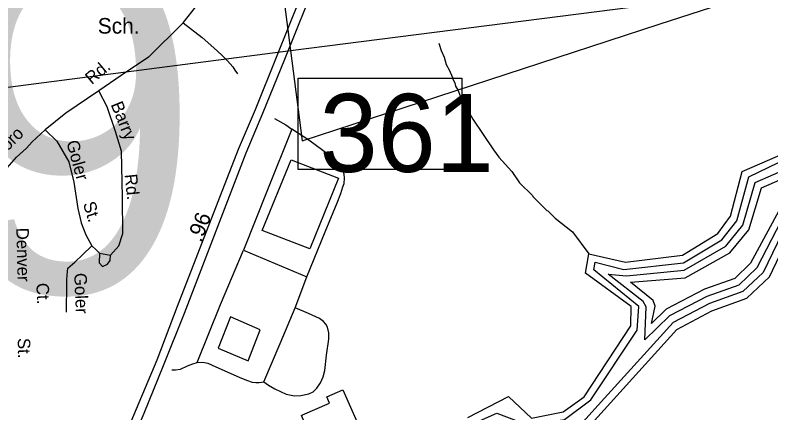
# Model space of a CAD drawing. Extents: x 1551653 to 1702041, y 811336 to 920032.
# Drawn here: x 1647442 to 1651413, y 859826 to 861916 of the extents above; entities that cross this region are included whole.
import ezdxf

# ---------------------------------------------------------------- set-up
doc = ezdxf.new("R2010")
doc.units = 0
for name, color, linetype in [('Old_Level_10', 7, 'Continuous'), ('Old_Level_17', 7, 'Continuous'), ('Old_Level_22', 7, 'Continuous'), ('Old_Level_28', 7, 'Continuous'), ('Old_Level_3', 7, 'Continuous'), ('Old_Level_31', 7, 'Continuous'), ('Old_Level_35', 7, 'Continuous'), ('Old_Level_41', 7, 'Continuous'), ('Old_Level_60', 7, 'Continuous'), ('Old_Level_61', 7, 'Continuous'), ('Old_Level_62', 7, 'Continuous')]:
    doc.layers.add(name, color=color, linetype=linetype)

msp = doc.modelspace()

# ---------------------------------------------------------------- linework, layer by layer
at = {"layer": 'Old_Level_28'}
for points in [[(1647412.305, 858123.984), (1647460.562, 858241.754), (1647488.989, 858323.925), (1647511.099, 858377.652), (1647536.367, 858447.181), (1647700.608, 858835.913), (1647792.323, 859053.225), (1648119.887, 859823.816), (1648220.944, 860074.868), (1648331.409, 860349.629), (1648655.257, 861192.65), (1648743.977, 861401.065), (1648858.054, 861685.42), (1649032.486, 862118.188), (1649199.104, 862445.026), (1649355.184, 862796.812)], [(1649235.235, 862678.371), (1649211.121, 862618.174), (1649153.439, 862459.455), (1648990.729, 862135.261), (1648816.198, 861702.249), (1648702.681, 861419.231), (1648613.582, 861209.923), (1648293.078, 860384.498), (1648186.096, 860102.763), (1648078.07, 859844.737), (1647764.445, 859098.554), (1647625.964, 858797.436), (1647482.689, 858490.232), (1647421.285, 858390.39), (1647372.674, 858323.828), (1647324.062, 858267.508), (1647283.127, 858218.867), (1647226.841, 858162.547), (1647144.968, 858088.306), (1647083.565, 858042.225), (1646927.497, 857944.943), (1646679.959, 857832.739)]]:
    msp.add_lwpolyline(points, dxfattribs=at)
at = {"layer": 'Old_Level_3'}
for points in [[(1651374.968, 862047.83), (1651374.495, 862047.676), (1650715.931, 862085.346), (1648829.554, 862193.246), (1648888.906, 861729.593), (1648949.535, 861255.963), (1650825.729, 861868.513), (1651374.495, 862047.676), (1651374.968, 862047.83)], [(1647131.639, 861502.907), (1648888.906, 861729.593), (1650773.745, 861970.797), (1651374.495, 862047.676), (1651374.968, 862047.83), (1651375.349, 862047.879)]]:
    msp.add_lwpolyline(points, dxfattribs=at)
at = {"layer": 'Old_Level_31'}
msp.add_lwpolyline([(1648929.065, 861584.933), (1649789.033, 861584.933), (1649789.033, 861104.103), (1648929.065, 861104.103), (1648929.065, 861584.933)], dxfattribs=at)
at = {"layer": 'Old_Level_35'}
for p, q in [((1647885.81, 860665.342), (1647942.441, 860654.443)), ((1648641.264, 860681.268), (1648974.196, 860541.232)), ((1648913.241, 860377.584), (1648974.196, 860541.232))]:
    msp.add_line(p, q, dxfattribs=at)
for points in [[(1648324.985, 861876.531), (1648396.533, 861966.02), (1648491.841, 862101.909), (1648545.868, 862171.679), (1648694.003, 862339.128)], [(1648324.985, 861876.531), (1648143.154, 861695.018), (1647999.396, 861599.11), (1647881.775, 861518.46)], [(1648324.985, 861876.531), (1648424.03, 861798.28), (1648485.762, 861743.996), (1648527.406, 861705.731), (1648557.209, 861675.508), (1648585.01, 861645.328), (1648596.848, 861627.28), (1648610.85, 861607.185)], [(1647881.775, 861518.46), (1647707.524, 861400.756), (1647599.894, 861312.963)], [(1647942.441, 860654.443), (1647986.005, 860704.577), (1648007.786, 860767.788), (1648005.608, 860957.425), (1648001.252, 861201.554), (1647968.58, 861304), (1647925.163, 861434.206), (1647881.775, 861518.46)], [(1648805.354, 861372.487), (1648863.94, 861339.101), (1648894.921, 861317.661)], [(1647279.022, 860966.799), (1647387.049, 861099.299), (1647449.774, 861169.036), (1647501.553, 861216.656), (1647530.846, 861250.154), (1647599.894, 861312.963)], [(1647599.894, 861312.963), (1647661.597, 861253.321), (1647724.764, 861144.335), (1647750.901, 861037.529), (1647770.505, 860900.206), (1647787.929, 860823.916), (1647814.068, 860760.704), (1647844.5, 860703.948)], [(1648894.921, 861317.661), (1648767.172, 860998.482), (1648641.264, 860681.268)], [(1648974.196, 860541.232), (1649071.627, 860776.583), (1649134.379, 860930.188), (1649152.765, 860978.242), (1649164.081, 861013.229), (1649170.068, 861032.12), (1649171.607, 861058.702), (1649171.24, 861079.922), (1649165.403, 861098.049), (1649155.446, 861120.063), (1649133.727, 861144.318), (1649091.837, 861180.388), (1648984.376, 861259.013), (1648894.921, 861317.661)], [(1647711.813, 860354.221), (1647714.091, 860504.889), (1647714.137, 860526.9), (1647717, 860568.633), (1647719.314, 860586.022), (1647755.653, 860617.9), (1647795.843, 860655.702), (1647844.5, 860703.948)], [(1647844.5, 860703.948), (1647868.385, 860682.78), (1647885.81, 860665.342)], [(1647885.81, 860665.342), (1647883.631, 860615.208), (1647901.057, 860595.591), (1647927.194, 860606.489), (1647940.264, 860626.107), (1647942.441, 860654.443)], [(1648397.95, 860090.895), (1648521.608, 860395.947), (1648641.264, 860681.268)], [(1648749.059, 859988.71), (1648834.193, 860190.088), (1648913.241, 860377.584)], [(1648749.059, 859988.71), (1648772.907, 859970.617), (1648806.752, 859952.319), (1648866.611, 859924.088), (1648910.269, 859915.997), (1648942.91, 859917.136), (1648984.498, 859925.295), (1649008.553, 859937.211), (1649026.722, 859955.052), (1649046.899, 859982.857), (1649060.954, 860014.79), (1649069.252, 860048.838), (1649077.677, 860128.71), (1649090.187, 860212.703), (1649090.492, 860247.315), (1649083.471, 860276.072), (1649074.603, 860292.663), (1649062.683, 860306.712), (1649040.961, 860320.96), (1648983.064, 860347.351), (1648913.241, 860377.584)], [(1648265.05, 860051.542), (1648283.889, 860051.387), (1648309.781, 860055.265), (1648347.964, 860073.1), (1648375.975, 860082.936), (1648397.95, 860090.895)], [(1648397.95, 860090.895), (1648427.406, 860092.896), (1648453.892, 860086.555), (1648495.742, 860068.297), (1648619.295, 860013.556), (1648656.989, 859997.385), (1648687.195, 859987.165), (1648707.162, 859984.957), (1648723.166, 859984.832), (1648749.059, 859988.71)]]:
    msp.add_lwpolyline(points, dxfattribs=at)
at = {"layer": 'Old_Level_41'}
for points in [[(1648740.345, 860783.488), (1648892.899, 861155.073), (1649141.43, 861060.004), (1648990.945, 860687.18), (1648740.345, 860783.488)], [(1648573.571, 860330.085), (1648508.425, 860166.031), (1648666.036, 860098.727), (1648729.081, 860262.78), (1648573.571, 860330.085)], [(1648951.919, 859814.978), (1649093.778, 859876.975), (1649079.09, 859910.585), (1649163.513, 859947.48), (1649257.512, 859732.395), (1649067.574, 859649.387), (1649048.324, 859693.434), (1649006.013, 859674.943), (1648945.952, 859812.37), (1648951.919, 859814.978)]]:
    msp.add_lwpolyline(points, dxfattribs=at)
at = {"layer": 'Old_Level_60'}
for points in [[(1649821.176, 859801.277), (1650033.723, 859911.776), (1650154.18, 859797.842), (1650321.195, 859830.548), (1650431.103, 859910.365), (1650677.166, 860282.893), (1650678.191, 860384.599), (1650438.178, 860560.226), (1650456.12, 860661.521), (1650648.151, 860618.255), (1650948.142, 860654.857), (1651133.202, 860769.276), (1651201.176, 860859.807), (1651262.179, 861094.899), (1651580.215, 861232.899)], [(1650403.114, 859694.291), (1650918.205, 860264.848), (1651103.162, 860362.863), (1651287.196, 860428.07), (1651405.203, 860540.541), (1651730.211, 861219.981)]]:
    msp.add_lwpolyline(points, dxfattribs=at)
at = {"layer": 'Old_Level_61'}
for points in [[(1650466.302, 859893.87), (1650710.589, 860260.85), (1650718.176, 860384.189), (1650481.956, 860577.758), (1650489.811, 860618.553), (1650639.334, 860579.193), (1650952.961, 860615.18), (1651154.22, 860735.238), (1651233.165, 860835.816), (1651296.013, 861065.987), (1651605.426, 861214.972), (1651671.678, 861315.444)], [(1651714.423, 861253.451), (1651646.032, 861129.463), (1651372.292, 860564.429), (1651265.768, 860462.929), (1651089.833, 860400.593), (1650899.442, 860300.22), (1650488.21, 859847.465)], [(1650750.548, 860210.251), (1650758.161, 860383.778), (1650741.999, 860411.196), (1650558.201, 860554.422), (1650654.375, 860545.871), (1650957.882, 860575.4), (1651175.237, 860701.199), (1651265.153, 860811.722), (1651329.847, 861037.074), (1651522.075, 861120.913), (1651646.032, 861180.768), (1651339.382, 860588.318), (1651244.34, 860497.787), (1651076.402, 860438.22), (1650880.783, 860335.489), (1650750.548, 860210.251)], [(1650862.02, 860370.86), (1650785.812, 860294.69), (1650805.047, 860386.611), (1650794.36, 860416.539), (1650674.678, 860512.736), (1650962.701, 860535.722), (1651196.358, 860667.16), (1651297.141, 860787.731), (1651363.68, 861008.162), (1651569.093, 861097.398), (1651306.471, 860612.206), (1651222.912, 860532.646), (1651063.074, 860475.949), (1650862.02, 860370.86)], [(1649359.007, 858661.723), (1649390.772, 858934.932), (1649764.171, 859393.787), (1649807.95, 859682.398), (1649850.703, 859770.519), (1649973.12, 859823.935), (1650139.929, 859760.472), (1650328.885, 859791.28), (1650466.302, 859893.87)], [(1650488.21, 859847.465), (1650378.713, 859726.946), (1649999.776, 859544.5), (1649782.411, 859294.344), (1649590.595, 858871.827), (1649318.653, 858422.908), (1649305.203, 858293.41)]]:
    msp.add_lwpolyline(points, dxfattribs=at)
at = {"layer": 'Old_Level_62'}
msp.add_lwpolyline([(1649668.002, 861768.188), (1649679.793, 861730.15), (1649695.479, 861696.009), (1649707.167, 861656.024), (1649722.956, 861627.829), (1649740.693, 861587.742), (1649742.641, 861575.746), (1649752.483, 861559.65), (1649756.379, 861543.656), (1649770.22, 861519.562), (1649778.012, 861495.571), (1649793.801, 861463.378), (1649847.012, 861369.054), (1649955.793, 861208.293), (1649983.475, 861170.153), (1650050.937, 861093.566), (1650092.46, 861035.331), (1650159.922, 860968.792), (1650161.87, 860962.845), (1650205.546, 860918.452), (1650235.279, 860890.257), (1650241.225, 860888.207), (1650278.955, 860849.964), (1650370.305, 860777.273), (1650456.12, 860661.521)], dxfattribs=at)

# ---------------------------------------------------------------- texts
at = {"layer": 'Old_Level_10'}
for s, rotation, p in [('Rd.', 40.140983, (1647844.112, 861548.637)), ('Barry', 291.881083, (1647942.734, 861446.799)), ('Greensboro', 45.040206, (1647164.182, 860960.798)), ('Goler', 285.303578, (1647710.181, 861249.058)), ('Rd.', 275.897344, (1648016.816, 861078.228)), ('St.', 287.2703, (1647797.506, 860925.167)), ('Denver', 271.417489, (1647447.703, 860798.031)), ('Goler', 272.582506, (1647751.712, 860559.687)), ('Ct.', 272.582506, (1647552.906, 860507.287)), ('St.', 270.556328, (1647455.692, 860219.25))]:
    msp.add_text(s, height=65.6167, rotation=rotation, dxfattribs=at).set_placement(p)
at = {"layer": 'Old_Level_17'}
msp.add_text('.96', height=82.0208, rotation=68.985642, dxfattribs=at).set_placement((1648419.091, 860717.321))
at = {"layer": 'Old_Level_22'}
msp.add_text('Sch.', height=82.0208, dxfattribs=at).set_placement((1647875.981, 861818.899))
at = {"layer": 'Old_Level_3'}
msp.add_text('B-4509', height=1788.0542, dxfattribs=at).set_placement((1640709.238, 860462.12))
at = {"layer": 'Old_Level_31'}
msp.add_text('361', height=410.1042, dxfattribs=at).set_placement((1649041.28, 861092.293))

doc.saveas('drawing.dxf')
